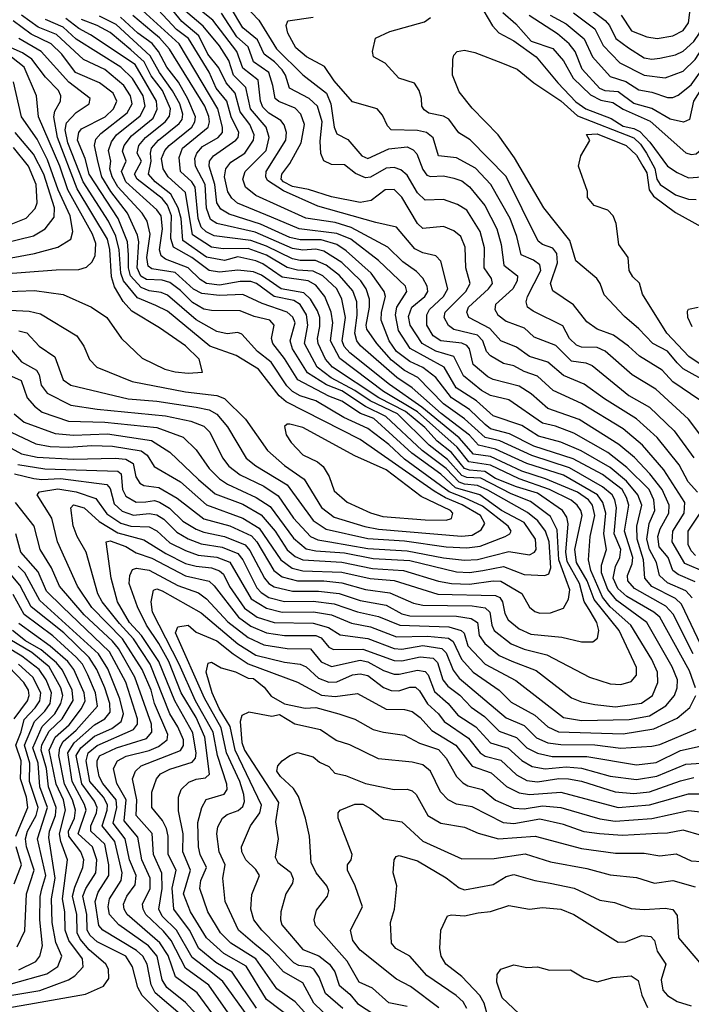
# Model space of a CAD drawing. Extents: x 1308313 to 1441400, y 959662 to 1036319.
# Tile 310 of 656: x 1360928 to 1363506, y 995691 to 999467. Entities that reach past the tile are written whole.
import ezdxf

# ---------------------------------------------------------------- set-up
doc = ezdxf.new("R2010")
doc.units = 0

msp = doc.modelspace()

# ---------------------------------------------------------------- linework, layer by layer
at = {"layer": '0CON10XD'}
for points in [[(1362964.5, 999484.5), (1363025, 999451.8), (1363094.3, 999394.3), (1363126.3, 999325), (1363195, 999249.3), (1363255, 999230.7), (1363305, 999198.2), (1363355, 999189.7), (1363415, 999168.5), (1363435, 999168.3), (1363455, 999178.1), (1363505, 999217.1), (1363585, 999328.7), (1363611.7, 999378.3), (1363617.8, 999445), (1363584.1, 999635.9)], [(1363053.4, 999493.4), (1363135, 999431.6), (1363168.1, 999368.1), (1363231.5, 999301.5), (1363325, 999254.8), (1363405, 999244.8), (1363475, 999269.6), (1363521.1, 999315), (1363579.2, 999405), (1363584.1, 999445), (1363547.9, 999645)], [(1361735, 999583.5), (1361845.6, 999465.6), (1361914.2, 999355), (1362015.1, 999255.1), (1362105.5, 999185), (1362123, 999145), (1362135.2, 999055), (1362145, 999028.8), (1362187.7, 999007.7), (1362241.1, 998945), (1362265, 998935.2), (1362345, 998971.4), (1362415, 998979.8), (1362438.3, 998968.3), (1362452.9, 998952.9), (1362475, 998893.1), (1362490.7, 998870.7), (1362505, 998865.9), (1362555, 998867.9), (1362595, 998859.2), (1362625, 998848.9), (1362655, 998826.2), (1362713.3, 998755), (1362760, 998665), (1362776.5, 998605), (1362786, 998526), (1362838.9, 998485), (1362837.2, 998465), (1362820.4, 998435), (1362754.7, 998375), (1362751.8, 998355), (1362763.5, 998335), (1362795, 998311.1), (1362865, 998285.6), (1362900.9, 998250.9), (1362985, 998219.1), (1363045, 998159.1), (1363100.8, 998150.8), (1363125, 998141), (1363266.3, 998026.3), (1363345, 997981.3), (1363440.4, 997890.4), (1363516.1, 997786.1)], [(1363620.4, 999585), (1363645.8, 999455), (1363649.3, 999395), (1363643.3, 999355), (1363624.2, 999315), (1363568.7, 999241.3), (1363514.5, 999155), (1363499.4, 999085), (1363475.3, 999074.7), (1363425, 999086), (1363355, 999126.7), (1363285, 999146.2), (1363225, 999190), (1363175, 999194), (1363155, 999203.5), (1363087.1, 999277.1), (1363060.3, 999345), (1363037.1, 999375), (1362992.4, 999412.4), (1362883.1, 999483.1)], [(1363095, 999524.6), (1363175, 999463.6), (1363191.4, 999445), (1363216, 999395), (1363265, 999359.4), (1363325, 999321.3), (1363355, 999316.2), (1363385, 999319.3), (1363445, 999332.2), (1363475, 999346.7), (1363515, 999384.1), (1363537.4, 999415), (1363543.5, 999455), (1363528.5, 999575)], [(1363554, 997045), (1363468.6, 997225), (1363445, 997246.7), (1363355, 997293.1), (1363327.7, 997325), (1363322.8, 997395), (1363298.4, 997475), (1363296.5, 997525), (1363315.4, 997604.6), (1363300.8, 997645), (1363257.5, 997697.5), (1363195, 997749.9), (1363083.2, 997813.2), (1363005, 997847.2), (1362919.8, 997869.8), (1362855, 997911.3), (1362745, 997948.4), (1362682, 998005), (1362603.5, 998055), (1362557.6, 998135), (1362426.3, 998206.3), (1362382.2, 998275), (1362371.2, 998335), (1362375.9, 998365), (1362414.4, 998425), (1362409, 998445), (1362305, 998543.3), (1362199.7, 998625), (1362145, 998647.6), (1362001.2, 998665), (1361895, 998709.3), (1361763.7, 998763.7), (1361742.2, 998782.2), (1361727.4, 998807.4), (1361713.7, 998865), (1361719.5, 998895), (1361739.1, 998920.9), (1361792.6, 998955), (1361825.5, 999004.5), (1361828.4, 999025), (1361811.7, 999065), (1361774.2, 999114.2), (1361754.9, 999184.9), (1361720.3, 999225), (1361692.9, 999282.9), (1361650.2, 999335), (1361615.9, 999405.9), (1361550.8, 999460.8), (1361475, 999553.5)], [(1363522.3, 996905), (1363499.5, 996969.5), (1363384.8, 997175), (1363361.5, 997195), (1363258.2, 997255), (1363223.3, 997285), (1363206.3, 997325), (1363215, 997370.3), (1363232.1, 997405), (1363234.9, 997435), (1363210.4, 997495), (1363218.8, 997595), (1363213, 997625), (1363201.7, 997645), (1363165, 997675.3), (1363038.9, 997748.9), (1362893.3, 997795), (1362771.6, 997851.6), (1362714.1, 997864.1), (1362636, 997936), (1362555, 997993.7), (1362456.6, 998095), (1362405, 998121.9), (1362355, 998161.6), (1362298.5, 998225), (1362260.3, 998280.3), (1362257.4, 998295), (1362270.8, 998365), (1362270.7, 998395), (1362257.5, 998435), (1362237.7, 998465), (1362165, 998535.7), (1362095, 998578.8), (1362065, 998587.3), (1362015, 998583.5), (1361975, 998589.2), (1361831.9, 998651.9), (1361685, 998685.4), (1361660.2, 998700.2), (1361644.9, 998744.9), (1361640.2, 998835), (1361603.3, 998905), (1361599.8, 998935), (1361607.7, 998955), (1361629.6, 998980.4), (1361689.8, 999015), (1361706, 999034), (1361706.8, 999055), (1361689.2, 999125), (1361540.5, 999375), (1361385, 999515.1)], [(1363512.8, 997035), (1363436.5, 997186.5), (1363407.8, 997217.8), (1363287.7, 997285), (1363262.3, 997315), (1363261.3, 997335), (1363279.4, 997380.6), (1363282, 997405), (1363249.2, 997505), (1363265.6, 997605), (1363257.4, 997635), (1363240.4, 997665), (1363165, 997723), (1363053.1, 997783.1), (1362901.3, 997831.3), (1362808.3, 997878.3), (1362735, 997898), (1362715.1, 997915.1), (1362655, 997972.6), (1362585, 998016.7), (1362525.4, 998095.4), (1362475, 998133.4), (1362425, 998156.1), (1362374.6, 998195), (1362346.8, 998235), (1362315.2, 998315), (1362316.7, 998345), (1362332.7, 998405), (1362326.9, 998425), (1362277.6, 998495), (1362180.8, 998580.8), (1362145.3, 998605), (1362085, 998622.9), (1362005, 998622.4), (1361965, 998631.8), (1361852.7, 998682.7), (1361731.7, 998721.7), (1361700.5, 998740.5), (1361684.9, 998765), (1361677.8, 998835), (1361656, 998905), (1361657.3, 998925), (1361672.5, 998945), (1361757.7, 999005), (1361766.2, 999015), (1361769.7, 999035), (1361740.2, 999095), (1361723.2, 999155), (1361682.3, 999205), (1361655, 999265.6), (1361576.2, 999395), (1361530.1, 999430.1), (1361443.4, 999523.4)], [(1363509.8, 997249.8), (1363485, 997276.2), (1363415, 997306.8), (1363383.6, 997335), (1363372, 997385), (1363345.1, 997435), (1363335.3, 997475), (1363344, 997535), (1363365.4, 997585), (1363362.6, 997625), (1363344, 997665), (1363259, 997749), (1363185, 997807.6), (1363055, 997881.8), (1362985, 997908.2), (1362935, 997919.5), (1362805, 998008.8), (1362735, 998026.1), (1362701.1, 998045), (1362631.2, 998101.2), (1362594.9, 998174.9), (1362525, 998195.5), (1362473.5, 998225), (1362426.3, 998295), (1362421, 998329), (1362433.2, 998365), (1362482.6, 998405), (1362495.2, 998425), (1362492.5, 998445), (1362475.4, 998475.4), (1362451.5, 998501.5), (1362398.2, 998538.2), (1362341.6, 998595), (1362200.2, 998670.2), (1362138.9, 998688.9), (1362025.9, 998705.9), (1361835, 998792.8), (1361794.7, 998825), (1361784.8, 998855), (1361793.1, 998885), (1361873.9, 998965), (1361885.8, 999015), (1361874.5, 999055), (1361814, 999125), (1361796.5, 999206.5), (1361748.5, 999255), (1361731, 999311), (1361695, 999367.1), (1361632.9, 999442.9), (1361565, 999499.4)], [(1363520.6, 997310.6), (1363455, 997339.4), (1363435, 997354.2), (1363416.6, 997405), (1363382.5, 997445), (1363377.2, 997485), (1363386.7, 997515), (1363419.6, 997575), (1363420.9, 997605), (1363393.8, 997665), (1363346.5, 997725), (1363287.7, 997787.7), (1363227.8, 997837.8), (1363075, 997933.3), (1362955, 997975.6), (1362891.6, 998031.6), (1362845, 998061.4), (1362745, 998086.7), (1362725, 998097.5), (1362669.2, 998145), (1362654.4, 998204.4), (1362645, 998217), (1362625, 998226.2), (1362545, 998234.9), (1362515, 998254), (1362491.1, 998295), (1362490.8, 998335), (1362501.7, 998355), (1362555.2, 998405), (1362571.2, 998435), (1362545, 998541.4), (1362525, 998561.5), (1362475, 998573.5), (1362445, 998588.4), (1362375, 998671.6), (1362295, 998689.8), (1362072.1, 998752.1), (1361940.3, 998810.3), (1361879.8, 998849.8), (1361872.4, 998865), (1361874.8, 998885), (1361950, 999005), (1361952.8, 999035), (1361943.9, 999063.9), (1361930.7, 999080.7), (1361885, 999108.6), (1361861.8, 999131.8), (1361852.4, 999155), (1361843, 999235), (1361785, 999281.9), (1361761.1, 999345), (1361669, 999465), (1361589.2, 999529.2)], [(1363529.2, 997655), (1363493.4, 997695), (1363459.7, 997759.7), (1363374.9, 997864.9), (1363295.8, 997935.8), (1363172.9, 998012.9), (1363095, 998069.8), (1363015, 998102), (1362955, 998153.5), (1362885, 998175.2), (1362835, 998210.8), (1362775.4, 998235), (1362733.1, 998283.1), (1362651.9, 998325), (1362644.3, 998345), (1362651, 998365), (1362728.1, 998435), (1362742.4, 998455), (1362738.8, 998475), (1362711, 998515), (1362711.8, 998591.8), (1362695.2, 998655), (1362645, 998736.2), (1362608.8, 998758.8), (1362555, 998778.1), (1362485, 998775.3), (1362455, 998802.7), (1362415, 998871.4), (1362391.2, 998891.2), (1362365, 998900.2), (1362335, 998898.3), (1362275, 998863), (1362255, 998860.7), (1362217, 998877), (1362175, 998910.4), (1362125, 998912.4), (1362095.3, 998925.3), (1362084.2, 998954.2), (1362081.3, 999001.3), (1362089.7, 999075), (1362071, 999135), (1362039.5, 999165), (1361964.4, 999204.4), (1361948.3, 999255), (1361935.5, 999275), (1361906, 999306), (1361866.2, 999335), (1361840.5, 999390.5), (1361785, 999436.3), (1361737.9, 999515)], [(1362709.9, 999499.9), (1362743.3, 999443.3), (1362767, 999417), (1362825, 999385.5), (1362910.7, 999325), (1362993.7, 999225), (1363062.7, 999152.7), (1363100.9, 999125), (1363198.3, 999088.3), (1363245, 999059.4), (1363285, 999050.4), (1363308, 999038), (1363347, 998997), (1363415, 998905.5), (1363451, 998881), (1363495, 998861.2), (1363547.5, 998865), (1363585, 998892.7), (1363602.8, 998925), (1363616.6, 999145), (1363707.5, 999332.5), (1363711.8, 999375), (1363700.5, 999505)], [(1362782.6, 999495), (1362831.8, 999451.8), (1362890.8, 999385), (1362975, 999357), (1363015, 999309.6), (1363052.6, 999242.6), (1363119.1, 999179.1), (1363159.1, 999159.1), (1363205, 999149.9), (1363244.6, 999124.6), (1363347.4, 999077.4), (1363485, 998955.9), (1363505, 998950), (1363525, 998953.1), (1363552.7, 998977.3), (1363562.4, 999025), (1363559.1, 999115), (1363564.4, 999145), (1363590.7, 999199.3), (1363664.4, 999314.4), (1363675.6, 999345), (1363679.4, 999385), (1363670.3, 999485)], [(1363236.3, 999485), (1363276.7, 999425), (1363335, 999401.5), (1363374.8, 999394.8), (1363435, 999405.2), (1363475, 999426.2), (1363495.5, 999455), (1363502.3, 999515)], [(1360885, 998104.4), (1360933.7, 998083.7), (1360957, 998017), (1360984.9, 997984.9), (1361015, 997962.2), (1361115, 997927.4), (1361255, 997923.3), (1361455, 997902.6), (1361556.1, 997866.1), (1361605, 997817.2), (1361655, 997745.7), (1361695.7, 997705.7), (1361725.9, 997685.9), (1361836.2, 997635), (1361889.6, 997599.6), (1361979.1, 997479.1), (1362027.6, 997437.6), (1362065, 997429.5), (1362175, 997421.9), (1362285, 997400), (1362425, 997392.7), (1362605, 997348.8), (1362655, 997346.7), (1362706.2, 997355), (1362785, 997370), (1362865, 997339.5), (1362944.3, 997335.7), (1362958.6, 997341.4), (1362966.9, 997365), (1362960, 997465), (1362945.9, 997505), (1362917.5, 997545), (1362877.1, 997577.1), (1362725, 997662.6), (1362685, 997680.2), (1362635, 997685.3), (1362615, 997693.4), (1362565, 997745.5), (1362472.9, 997815), (1362334, 997945), (1362255, 997983.3), (1362165, 998043.5), (1362106.4, 998066.4), (1362032.3, 998112.3), (1361974.9, 998204.9), (1361966.6, 998235), (1361985.1, 998305), (1361976.5, 998326.5), (1361955, 998344.8), (1361859, 998379), (1361785, 998413.6), (1361695, 998409.4), (1361627.3, 998417.3), (1361595, 998433), (1361525, 998497.9), (1361435, 998512), (1361421.9, 998521.9), (1361416.7, 998555), (1361429.5, 998645), (1361417.7, 998695), (1361398.2, 998725), (1361305, 998826.3), (1361283, 998865), (1361274.7, 998895), (1361278.1, 998925), (1361269.4, 998965), (1361280.7, 998999.3), (1361300.3, 999025), (1361391.2, 999098.8), (1361409.9, 999135), (1361401.8, 999175), (1361361.4, 999241.4), (1361316.7, 999285), (1361145, 999392.2), (1361095, 999438.7), (1361027.8, 999467.8)], [(1360925, 998273.7), (1360955.8, 998265.8), (1361003.1, 998215), (1361063.7, 998173.7), (1361095, 998086.4), (1361125, 998064.8), (1361345, 998013.2), (1361455, 998004.6), (1361605, 997981.1), (1361655, 997970.2), (1361685, 997954.8), (1361725.6, 997905.6), (1361797.9, 997785), (1361835, 997756), (1361955, 997682.5), (1362055, 997545.9), (1362105, 997513.2), (1362265, 997476.9), (1362405, 997468), (1362565, 997445.5), (1362645, 997441.4), (1362695, 997447.4), (1362791.2, 997485), (1362809.6, 997495), (1362814.6, 997505), (1362803.2, 997525), (1362705, 997601.6), (1362635, 997633.7), (1362576.8, 997656.8), (1362405, 997782.1), (1362345, 997837.4), (1362265, 997899), (1362171.8, 997941.8), (1362065, 998005.5), (1362005, 998024.4), (1361975, 998041.3), (1361953.3, 998063.3), (1361893.8, 998153.8), (1361841.5, 998195), (1361781, 998261), (1361765, 998267.5), (1361725, 998262.6), (1361685, 998270.6), (1361605, 998316.6), (1361495, 998410.9), (1361471.2, 998421.2), (1361425, 998426.9), (1361395, 998440.6), (1361353.4, 998485), (1361345.9, 998515), (1361346.3, 998565), (1361341.7, 998615), (1361306, 998705), (1361195, 998874.4), (1361179.3, 998935), (1361150.7, 999005), (1361154.8, 999035), (1361165, 999048.7), (1361256, 999094), (1361288.4, 999125), (1361300.5, 999155), (1361287.2, 999185), (1361235, 999224.6), (1361142.4, 999265), (1361090.3, 999335), (1361049.4, 999375), (1360971.9, 999411.9), (1360902.7, 999462.7)], [(1362287, 997937), (1362236.9, 997956.9), (1362165, 998004.3), (1362115, 998022.8), (1361995.6, 998085.6), (1361945, 998167.2), (1361899.2, 998225), (1361894.8, 998245), (1361905.2, 998295), (1361888.9, 998315), (1361828.2, 998328.2), (1361775, 998350.8), (1361665, 998351.3), (1361635, 998357), (1361592.1, 998382.1), (1361545, 998429.1), (1361505, 998459.3), (1361475, 998467.9), (1361415, 998470.9), (1361393.4, 998483.4), (1361378.5, 998515), (1361385.5, 998615), (1361380.4, 998640.4), (1361342.4, 998725), (1361277.7, 998807.7), (1361243.2, 998865), (1361229, 998919), (1361215.7, 998985), (1361220.9, 999009.1), (1361239.5, 999030.5), (1361340.5, 999109.5), (1361360.3, 999145), (1361353.2, 999175), (1361328, 999215), (1361255, 999275.8), (1361172.5, 999315), (1361069.9, 999409.9), (1360998.8, 999438.8), (1360934.8, 999484.8)], [(1360982.8, 997707.2), (1361013.1, 997703.1), (1361085, 997707.6), (1361263.2, 997685), (1361275, 997668.5), (1361290.6, 997610.6), (1361321.7, 997581.7), (1361365, 997566.5), (1361425, 997573), (1361455, 997567.6), (1361481.4, 997551.4), (1361531.2, 997501.2), (1361575, 997475.9), (1361625, 997457.3), (1361705, 997444), (1361765, 997419.3), (1361784.4, 997395), (1361838.1, 997288.1), (1361855, 997269.7), (1361885, 997251.3), (1361945, 997236), (1362055, 997236.9), (1362135, 997227), (1362225, 997195.4), (1362305, 997178.6), (1362387.8, 997145), (1362575, 997138.4), (1362622.5, 997125), (1362633.7, 997113.7), (1362648.4, 997065), (1362715, 996995.5), (1362833, 996933), (1363015, 996790.9), (1363085, 996779.7), (1363267.5, 996782.5), (1363345, 996796.6), (1363408.3, 996835), (1363441.2, 996875), (1363452.1, 996905), (1363452.8, 996935), (1363433, 996985), (1363335.2, 997155), (1363219.6, 997239.6), (1363185, 997281.2), (1363160.8, 997345), (1363161.2, 997375), (1363181, 997435), (1363169.7, 997495), (1363177.6, 997575), (1363166.2, 997615), (1363146.1, 997645), (1363015, 997720.8), (1362875, 997765.3), (1362755, 997820.3), (1362689.5, 997835), (1362655, 997873.3), (1362546.4, 997956.4), (1362435, 998055.4), (1362375.8, 998095), (1362235.8, 998215.8), (1362222.6, 998235), (1362215.1, 998265), (1362223.6, 998333.6), (1362221.8, 998385), (1362206.6, 998426.6), (1362156.2, 998486.2), (1362105, 998525.1), (1362063, 998543), (1362005, 998543.7), (1361975, 998550.3), (1361875, 998598.8), (1361815, 998620.4), (1361675, 998637.9), (1361643.7, 998653.7), (1361625, 998671.5), (1361613.3, 998705), (1361601.8, 998825), (1361589.3, 998845), (1361545.9, 998885), (1361540.9, 998939.1), (1361552.7, 998975), (1361651.2, 999055), (1361657.2, 999075), (1361654.5, 999095.5), (1361638.6, 999135), (1361503.6, 999353.6), (1361465, 999398.2), (1361435, 999421.6), (1361363, 999483)], [(1363039.2, 997280.8), (1362997.3, 997395), (1362991, 997511), (1362965, 997561.4), (1362888.9, 997618.9), (1362815, 997648.3), (1362698.2, 997708.2), (1362645, 997711.6), (1362625, 997719.2), (1362570.3, 997780.3), (1362499.5, 997835), (1362378.2, 997955), (1362273.2, 998005), (1362215, 998044.6), (1362123.4, 998093.4), (1362069.5, 998135), (1362021.2, 998225), (1362034.4, 998295), (1362028.9, 998335), (1362004.2, 998375), (1361980.1, 998389.9), (1361905, 998405.9), (1361837.5, 998455), (1361815, 998462.6), (1361775, 998462.6), (1361695, 998448.7), (1361645, 998455.8), (1361620.8, 998470.8), (1361575, 998515.7), (1361488.4, 998548.4), (1361471, 998561), (1361464.4, 998585), (1361476.6, 998665), (1361471, 998715), (1361455, 998737.6), (1361336.2, 998845), (1361319, 998885), (1361337.3, 998925), (1361323.4, 998963.4), (1361329.3, 998985), (1361357.9, 999022.1), (1361440.4, 999089.6), (1361456.4, 999123.6), (1361452.9, 999155), (1361371.1, 999295), (1361200.6, 999409.4), (1361155, 999433.1), (1361105, 999472.1)], [(1362080.5, 998290.5), (1362080.4, 998325), (1362070.9, 998350.9), (1362045, 998395.2), (1362019, 998419), (1361931.7, 998435), (1361856.7, 998486.7), (1361825, 998500.6), (1361765, 998507.1), (1361695, 998498.2), (1361655, 998505.6), (1361589, 998555), (1361518.4, 998595), (1361508.1, 998628.1), (1361511.2, 998715), (1361495.7, 998755.7), (1361475, 998781.1), (1361379.7, 998855), (1361368.9, 998875), (1361395.6, 998925), (1361379.4, 998955), (1361385.7, 998985), (1361410.9, 999015), (1361486.9, 999075), (1361502.9, 999097.1), (1361506.5, 999125), (1361475.9, 999195), (1361432.4, 999252.4), (1361406, 999305.9), (1361355, 999352.2), (1361275, 999418.6), (1361225, 999445.5), (1361165, 999467.4)], [(1362651.7, 997771.7), (1362607.5, 997827.5), (1362455, 997962.5), (1362325, 998041.4), (1362157.5, 998167.5), (1362121.2, 998235), (1362130.4, 998305), (1362123.6, 998345), (1362099.7, 998405), (1362065, 998448.7), (1362035, 998465.1), (1361935, 998480), (1361861.3, 998531.3), (1361835, 998542.3), (1361765, 998557.1), (1361713.8, 998543.8), (1361645, 998556.6), (1361555, 998620.6), (1361548.1, 998705), (1361536.1, 998746.1), (1361508.4, 998798.4), (1361447.8, 998845), (1361423, 998875), (1361433.2, 998925), (1361429.8, 998955), (1361434.3, 998975), (1361461.4, 999005), (1361540.7, 999069.3), (1361551.5, 999085), (1361554.7, 999105), (1361542.5, 999145), (1361515.2, 999194.8), (1361464.5, 999265), (1361429, 999329), (1361298.3, 999448.3), (1361235, 999480.6)], [(1361412, 997618), (1361445, 997623.1), (1361465, 997616.7), (1361503.3, 997593.3), (1361555, 997544.2), (1361605, 997513.5), (1361635, 997501.3), (1361714.6, 997484.6), (1361793, 997453), (1361811.6, 997431.6), (1361867.6, 997325), (1361884.6, 997304.6), (1361905, 997292.1), (1361975.5, 997275.5), (1362075.3, 997275.3), (1362155, 997266), (1362235, 997239.2), (1362335, 997221.2), (1362395, 997188.6), (1362425, 997180.9), (1362605, 997180), (1362661, 997171), (1362685.3, 997155.3), (1362691.5, 997105), (1362713.3, 997075), (1362768.6, 997028.6), (1362816.5, 997006.5), (1362910.7, 996970.7), (1363046.3, 996866.3), (1363085, 996850.2), (1363135, 996840), (1363215, 996831.4), (1363315, 996845.5), (1363357, 996875), (1363377.9, 996925), (1363376.6, 996965), (1363355, 997013.6), (1363274.2, 997145), (1363195, 997214.6), (1363165, 997252.9), (1363119.9, 997355), (1363111.6, 997395), (1363118.2, 997485), (1363135.3, 997565), (1363127.1, 997605), (1363111, 997625), (1363068.8, 997655), (1362946.6, 997706.6), (1362855.7, 997735.7), (1362735, 997792.1), (1362670.2, 997800.2), (1362615, 997863.9), (1362471.3, 997981.3), (1362348.1, 998068.1), (1362195, 998189), (1362173.6, 998213.6), (1362165.8, 998235), (1362178.2, 998325), (1362164.9, 998395), (1362144.8, 998435), (1362092.3, 998485), (1362055, 998502.2), (1361995, 998506), (1361955, 998516.2), (1361875, 998563.7), (1361805, 998589.3), (1361708.8, 998588.8), (1361665, 998594.7), (1361592, 998642), (1361564.4, 998804.4), (1361497.8, 998865), (1361478.7, 998895), (1361473.1, 998935), (1361484.9, 998965), (1361501.6, 998985), (1361588.4, 999055), (1361600.4, 999075), (1361602.9, 999095), (1361574, 999164), (1361537.2, 999227.2), (1361493.6, 999285), (1361461.5, 999345), (1361436.1, 999376.1), (1361382.2, 999415), (1361315, 999477.5)], [(1363558.6, 997348.6), (1363481.4, 997381.4), (1363432.8, 997465), (1363434.9, 997505), (1363478.3, 997575), (1363481, 997615), (1363400.7, 997740.7), (1363319, 997835), (1363245, 997898.4), (1363085, 997994.5), (1362975.4, 998045.4), (1362915, 998100.2), (1362865, 998117.8), (1362825, 998139.8), (1362785, 998149.1), (1362735, 998178.1), (1362719.6, 998195), (1362705.3, 998235.3), (1362685, 998256.6), (1362595, 998279), (1362574.4, 998294.4), (1362557.7, 998325), (1362561.2, 998345), (1362640.4, 998425), (1362656.6, 998455), (1362640.7, 998515), (1362637.7, 998595), (1362621.6, 998635), (1362595, 998657.6), (1362555, 998673.7), (1362475, 998666.3), (1362455, 998685.9), (1362395, 998785.9), (1362365, 998815.7), (1362330.6, 998815), (1362276.9, 998773.1), (1362235, 998766.2), (1362125, 998787.3), (1362036.3, 998816.3), (1361975, 998827.1), (1361940.4, 998845), (1361932.1, 998855), (1361933.9, 998875), (1361965.2, 998915), (1362008.1, 998995), (1362021, 999065), (1362007.7, 999105), (1361985, 999127.7), (1361923, 999153), (1361908.4, 999165), (1361899.5, 999215), (1361884.5, 999265), (1361825.8, 999305.8), (1361805, 999362.7), (1361761.9, 999401.9), (1361702.4, 999492.4)], [(1362899.6, 998545), (1362852.7, 998565), (1362836.6, 998635), (1362810.7, 998705), (1362736.9, 998835), (1362677.1, 998897.1), (1362605, 998937), (1362535, 998944.7), (1362515, 999014.5), (1362489.1, 999035), (1362455, 999041.9), (1362354.3, 999045), (1362340.4, 999060.4), (1362321.3, 999101.3), (1362300, 999125), (1362205, 999152.5), (1362135, 999233.2), (1362097.6, 999287.6), (1362028.8, 999325), (1361988.7, 999358.7), (1361957.4, 999415), (1361950.9, 999445), (1361957.5, 999462.5), (1362055, 999477.3)], [(1363538.4, 998008.4), (1363435, 998078.1), (1363393.5, 998123.5), (1363307.1, 998177.1), (1363264.7, 998215), (1363207.8, 998257.8), (1363145, 998280.6), (1363105, 998308), (1363053.4, 998373.4), (1362975, 998427.3), (1362965.6, 998455), (1362992.4, 998535), (1362990.3, 998570.3), (1362975, 998590.4), (1362934.5, 998605), (1362918.2, 998618.2), (1362795.7, 998865.7), (1362656.6, 999006.6), (1362613.3, 999033.3), (1362575, 999085.9), (1362555, 999096.6), (1362499.1, 999109.1), (1362480.9, 999120.9), (1362472, 999135), (1362470.6, 999165), (1362461.1, 999195), (1362443.9, 999223.9), (1362382.8, 999242.8), (1362330.4, 999300.4), (1362285.6, 999325), (1362282.3, 999345), (1362293.4, 999396.6), (1362348.3, 999421.7), (1362481.6, 999458.4), (1362505, 999476.2)], [(1360746.9, 998483.1), (1361067.7, 998507.7), (1361155, 998508.7), (1361185, 998518.2), (1361205, 998537.5), (1361218.1, 998561.9), (1361221.1, 998608.9), (1361208.3, 998645), (1361112.5, 998815), (1361082.6, 998905), (1360999.8, 999095), (1360992.4, 999175), (1360945.4, 999285), (1360805, 999394.7)], [(1360815, 998357), (1360965, 998349.4), (1361008.7, 998338.7), (1361147.5, 998255), (1361174.6, 998215), (1361196.7, 998163.3), (1361224.8, 998134.8), (1361360, 998080), (1361565, 998040.3), (1361685, 998025.8), (1361714.3, 998014.3), (1361795.4, 997935.4), (1361879.4, 997815), (1361945, 997757.2), (1362019.5, 997705), (1362086.8, 997596.8), (1362135, 997559), (1362253.1, 997523.1), (1362305, 997513.6), (1362623.9, 997486.1), (1362665, 997490), (1362699.3, 997510.7), (1362713, 997535), (1362696.3, 997565), (1362626.5, 997606.5), (1362562.9, 997632.9), (1362518.9, 997658.9), (1362235, 997857.3), (1361951.6, 998001.6), (1361923.8, 998025), (1361845, 998126.7), (1361758.7, 998178.7), (1361657.4, 998215), (1361495, 998348.8), (1361451.1, 998371.1), (1361380.6, 998400.6), (1361327.2, 998465), (1361315.8, 998495), (1361310.3, 998585), (1361296.6, 998636.6), (1361269.2, 998695), (1361172.1, 998845), (1361112.7, 998995), (1361102.7, 999045), (1361108.1, 999071.9), (1361145, 999110.9), (1361195.5, 999145), (1361198.8, 999165), (1361117.2, 999227.2), (1361011.2, 999345), (1360924.8, 999395)], [(1360855, 998423.2), (1360985, 998428.7), (1361095, 998413.2), (1361204.3, 998364.3), (1361262.2, 998325), (1361318.5, 998245), (1361398.5, 998168.5), (1361485, 998127.2), (1361525, 998116.3), (1361575, 998111.3), (1361630, 998115), (1361617.1, 998165), (1361565, 998215.7), (1361465, 998285.8), (1361359.1, 998349.1), (1361325, 998386), (1361292.7, 998442.7), (1361280.3, 998480.3), (1361274.2, 998585.8), (1361265.5, 998625), (1361148.6, 998818.6), (1361073.6, 999015), (1361059.3, 999095), (1361063.6, 999116.4), (1361085.2, 999155), (1361086.1, 999175), (1361077, 999195), (1361027, 999247), (1360975.4, 999315.4), (1360939.6, 999339.6), (1360883.9, 999365)], [(1363569, 998075), (1363475, 998128), (1363451.4, 998151.4), (1363415, 998195.2), (1363357.9, 998225), (1363305, 998281.2), (1363249, 998329), (1363171.3, 998411.3), (1363156.7, 998455), (1363143.9, 998473.9), (1363062.4, 998542.4), (1363040.2, 998620.2), (1362940.3, 998745), (1362827.9, 998937.9), (1362765.2, 999025.2), (1362665, 999127.5), (1362615, 999190), (1362589.5, 999255), (1362590.5, 999315), (1362595, 999331.2), (1362607.5, 999345), (1362635, 999350.4), (1362675, 999341.3), (1362781, 999301), (1362838, 999278), (1362900.9, 999225), (1363005, 999156), (1363068.8, 999098.8), (1363285, 999013.7), (1363310.3, 998990.3), (1363333.5, 998955), (1363366.2, 998896.2), (1363373.8, 998855), (1363386.8, 998835), (1363445, 998795.1), (1363495, 998779), (1363525, 998777.1)], [(1360805, 998537.4), (1360985, 998570.6), (1361075.2, 998594.8), (1361124.8, 998625.2), (1361132.6, 998655), (1361121.5, 998715), (1361075.6, 998815), (1361035, 998929.5), (1360995, 999008.7), (1360935.8, 999095), (1360905, 999228.6)], [(1360745, 998581), (1360981.5, 998638.5), (1361025.9, 998665), (1361060.4, 998709.6), (1361061.4, 998745), (1361020.4, 998875), (1360981.1, 998951.1), (1360911, 999035)], [(1363698, 998038), (1363495.9, 998175), (1363411.7, 998265), (1363319.2, 998415), (1363306.6, 998456.6), (1363281.2, 998481.2), (1363267.6, 998505), (1363263.8, 998555), (1363227.7, 998605), (1363217.5, 998685), (1363206.2, 998715), (1363185, 998736.2), (1363132.5, 998755), (1363107.5, 998785), (1363107.9, 998807.9), (1363072.9, 998905), (1363082.5, 998945), (1363116.4, 999003.6), (1363103.3, 999026.7), (1363145, 999029), (1363255.8, 998985), (1363295, 998947.4), (1363319.6, 998905), (1363335, 998879.2), (1363344.2, 998814.2), (1363360.5, 998790.5), (1363445, 998727.3), (1363545, 998672.5)], [(1360895, 998683.3), (1360953.6, 998706.4), (1360987.2, 998742.8), (1360995.6, 998765), (1360991, 998835), (1360961.7, 998905), (1360905, 998976.6)], [(1363593.3, 997805), (1363495, 997935.3), (1363369.9, 998049.9), (1363279.3, 998105), (1363175, 998195.7), (1363145, 998210), (1363085, 998211.4), (1363065, 998219), (1363038, 998245), (1363013, 998293), (1362898.6, 998348.6), (1362877.3, 998365), (1362872, 998385), (1362876.8, 998405), (1362927.8, 998505), (1362925, 998526.9), (1362899.6, 998545)], [(1363508.7, 998288.7), (1363492.9, 998325), (1363490.8, 998349.2), (1363495, 998356.7), (1363532.5, 998365)], [(1360894.9, 997884.9), (1360989.8, 997839.8), (1361045, 997829.8), (1361115, 997827.1), (1361205, 997833.7), (1361285, 997831.7), (1361393.9, 997813.9), (1361417.3, 997797.3), (1361443.8, 997753.8), (1361545, 997694.4), (1361645, 997606.8), (1361785, 997555.7), (1361847.5, 997517.5), (1361930.3, 997395), (1361973.7, 997363.7), (1362015, 997353.3), (1362165, 997348.3), (1362273.5, 997323.5), (1362365, 997315.8), (1362533.3, 997263.3), (1362755, 997259.1), (1362770.4, 997250.4), (1362781.2, 997235), (1362790.1, 997189.9), (1362802.5, 997165), (1362845, 997131), (1362889.8, 997109.8), (1363009.2, 997099.2), (1363085, 997080.4), (1363128.5, 997081.5), (1363145.4, 997094.6), (1363150.9, 997125), (1363142.7, 997155), (1363118.1, 997198.1), (1363095.2, 997235.2), (1363076.2, 997305), (1363028.9, 997388.9), (1363024.6, 997425), (1363033.7, 997533.7), (1363028.8, 997558.8), (1363012.1, 997585), (1362915, 997651.3), (1362835.2, 997675), (1362755, 997707.6), (1362714, 997734), (1362655, 997739), (1362635, 997746.3), (1362585, 997807.5), (1362530.5, 997850.5), (1362483.3, 997903.3), (1362409.5, 997965), (1362307.1, 998017.1), (1362128.3, 998135), (1362102.3, 998165), (1362074.1, 998225), (1362071.6, 998245), (1362080.5, 998290.5)], [(1360895, 998200.5), (1360934.7, 998155), (1360992.5, 998122.5), (1361002.6, 998105), (1361010.6, 998065), (1361034.2, 998034.2), (1361125, 997989.3), (1361225, 997973), (1361488.3, 997948.3), (1361585, 997927), (1361635, 997908), (1361657.5, 997885), (1361706.2, 997786.2), (1361730.5, 997755), (1361775, 997721.1), (1361865, 997677.6), (1361920.3, 997640.3), (1361979.7, 997555), (1362045, 997485.5), (1362072, 997472), (1362119.2, 997465), (1362265, 997439.1), (1362415, 997430.3), (1362555, 997402.8), (1362635, 997393.7), (1362685, 997396.1), (1362805, 997426.9), (1362885, 997415.2), (1362904.6, 997425), (1362910.5, 997435), (1362908, 997475), (1362865, 997539), (1362776.8, 997585), (1362694.6, 997644.6), (1362601.3, 997671.3), (1362545, 997723.5), (1362433.3, 997805), (1362287, 997937)], [(1360906.5, 997955), (1360945, 997923.8), (1361065, 997879.7), (1361135, 997874.1), (1361265, 997878.4), (1361433.8, 997853.8), (1361505, 997808.6), (1361614, 997704), (1361679.1, 997649.1), (1361785, 997609.2), (1361855, 997568.6), (1361908.2, 997505), (1361955, 997433.8), (1361985, 997408.8), (1362015, 997396), (1362165, 997386.8), (1362282, 997362), (1362401.4, 997355), (1362535, 997313.9), (1362585, 997305.3), (1362655, 997301.8), (1362745, 997314.4), (1362775, 997313), (1362855.8, 997265.8), (1362885, 997213.8), (1362905, 997197.5), (1362925, 997191.4), (1362965, 997192.6), (1363015, 997209.6), (1363035, 997244.3), (1363039.2, 997280.8)], [(1362565, 997547.9), (1362585, 997553.9), (1362590.6, 997575), (1362581.8, 997585), (1362469, 997639), (1362335, 997740.5), (1362214.1, 997794.1), (1362015, 997903.3), (1361964.5, 997915.5), (1361954.5, 997915.5), (1361945, 997906.7), (1361950.8, 997875), (1361969.6, 997845), (1362015, 997798.8), (1362070.9, 997770.9), (1362093.1, 997753.1), (1362115.7, 997715.7), (1362135, 997659.6), (1362185, 997617.1), (1362275.1, 997575.1), (1362321.5, 997561.5), (1362485, 997548.3), (1362565, 997547.9)], [(1360815, 997867), (1360935, 997802.6), (1360995, 997789.7), (1361135, 997781.2), (1361295, 997785.8), (1361335, 997781.9), (1361363.3, 997765), (1361374.2, 997714.2), (1361388.9, 997688.9), (1361405, 997680.6), (1361462.4, 997672.4), (1361532.2, 997632.2), (1361635, 997553.1), (1361735, 997525.9), (1361818.1, 997488.1), (1361838.5, 997465), (1361903.4, 997355), (1361935, 997330.3), (1361994.7, 997314.7), (1362095, 997315.1), (1362165, 997306.8), (1362255, 997282.3), (1362348.8, 997268.8), (1362439.7, 997229.7), (1362475, 997221), (1362665, 997218.9), (1362715, 997211.7), (1362732.9, 997195), (1362740, 997145), (1362749.3, 997125), (1362815, 997073), (1362865, 997052.3), (1362951.3, 997031.3), (1363115, 996945.3), (1363195, 996919.7), (1363235, 996917.5), (1363275, 996928.2), (1363295, 996952.5), (1363295, 996982.5), (1363228.9, 997125), (1363133.6, 997243.6), (1363106.2, 997315), (1363064.9, 997385), (1363059.1, 997435), (1363087.1, 997565), (1363081.9, 997585), (1363067.7, 997605), (1363044.6, 997624.6), (1362961.6, 997665), (1362845, 997706.1), (1362735, 997758.8), (1362651.7, 997771.7)], [(1360920.7, 997760.7), (1361025, 997744.3), (1361305, 997736), (1361317.3, 997725), (1361322.8, 997665), (1361335, 997639.8), (1361375, 997616.4), (1361412, 997618)], [(1360908.6, 997725), (1360982.8, 997707.2)], [(1361737.6, 995645), (1361654.7, 995764.7), (1361565, 995828.9), (1361509.3, 995935), (1361480.6, 995970.6), (1361411.8, 996035), (1361401.7, 996055), (1361400, 996075), (1361428.8, 996135), (1361429, 996175), (1361396.7, 996245), (1361382.3, 996332.3), (1361328.6, 996395), (1361336.9, 996475), (1361301.7, 996538.2), (1361288, 996595), (1361303.8, 996625), (1361337, 996643), (1361425, 996664), (1361460.9, 996679.1), (1361494.8, 996705), (1361497.2, 996725), (1361445.1, 996845), (1361432.5, 996895), (1361398.7, 996975), (1361322.6, 997092.6), (1361205, 997212.8), (1361150.2, 997295), (1361073.1, 997465), (1361051.1, 997555), (1360995.8, 997645), (1361004.1, 997655.9), (1361075, 997668.4), (1361145, 997656.6), (1361220.1, 997630.1), (1361262.3, 997572.3), (1361316.5, 997536.5), (1361354.9, 997524.9), (1361425, 997522), (1361455, 997506.2), (1361505, 997461.1), (1361565, 997431), (1361613.6, 997413.6), (1361685, 997405.8), (1361735, 997386.2), (1361816.3, 997246.3), (1361875, 997209.5), (1361935, 997194.5), (1362055.9, 997195.9), (1362125, 997183.9), (1362202.1, 997152.1), (1362275, 997138.3), (1362375, 997099.9), (1362493, 997103), (1362573.6, 997095), (1362591.8, 997081.8), (1362623.8, 997015)], [(1361698.1, 995615), (1361609.4, 995735), (1361526.2, 995796.2), (1361498.1, 995878.1), (1361466.4, 995926.4), (1361340.3, 996035), (1361329.1, 996055), (1361326.6, 996075), (1361339.8, 996105), (1361371.6, 996148.4), (1361374.9, 996185), (1361349.8, 996245), (1361333, 996325), (1361287, 996385), (1361301.5, 996445), (1361298.2, 996475), (1361247.6, 996537.6), (1361233.8, 996565), (1361225.3, 996605), (1361225.4, 996625), (1361235, 996643.2), (1361299.7, 996675), (1361415, 996710.5), (1361434.8, 996735), (1361433.9, 996765), (1361370.2, 996945), (1361307.2, 997055), (1361284, 997084), (1361175.9, 997185), (1361080.5, 997295), (1361050.5, 997365), (1361007.4, 997435), (1360983.9, 997525), (1360912.3, 997615)], [(1361803.3, 995645), (1361708.3, 995778.3), (1361655, 995820.8), (1361589.7, 995869.7), (1361530.1, 995975), (1361475, 996028.8), (1361461.8, 996055), (1361475.3, 996135), (1361473.3, 996193.3), (1361441.8, 996265), (1361436.2, 996346.2), (1361374.9, 996415), (1361377.8, 996475), (1361361.6, 996555), (1361372.4, 996585), (1361394.1, 996605), (1361545.5, 996664.5), (1361556.8, 996683.2), (1361556.8, 996705), (1361535.6, 996755), (1361504.7, 996805), (1361429.1, 996995), (1361365, 997092.4), (1361311.8, 997151.8), (1361245.1, 997235), (1361228.3, 997265), (1361183.9, 997425), (1361149.1, 997485), (1361133.6, 997526.4), (1361124.7, 997595.3), (1361135, 997606.8), (1361175.2, 997595), (1361232.8, 997542.8), (1361305, 997498.9), (1361405, 997471.8), (1361489.4, 997419.4), (1361565, 997382), (1361605, 997370.8), (1361665, 997364.4), (1361695, 997353.6), (1361710, 997340), (1361733.8, 997293.8), (1361790.7, 997210.7), (1361839.5, 997175), (1361905, 997154.7), (1362055, 997152.4), (1362113.8, 997136.2), (1362158.1, 997108.1), (1362265, 997093.5), (1362365, 997054.9), (1362395, 997053.3), (1362475, 997066.8), (1362548.8, 997055), (1362565, 997038.7), (1362592, 996972), (1362615, 996942.1), (1362795, 996789.8), (1362865, 996759.8), (1362912.1, 996712.1), (1362955, 996693.8), (1363005, 996686.9), (1363135, 996686.3), (1363235, 996672.5), (1363355, 996680.6), (1363385, 996687.2), (1363524.3, 996745.7)], [(1363521.9, 997411.9), (1363505, 997429.8), (1363494.2, 997454.2), (1363493.7, 997505), (1363539.9, 997575)], [(1361675, 995577.8), (1361565, 995697.4), (1361493.2, 995755), (1361474.9, 995785), (1361455.3, 995875), (1361422.8, 995915), (1361309.2, 995995), (1361272.6, 996035), (1361268.1, 996065), (1361272.7, 996095), (1361317.4, 996165), (1361321.2, 996195), (1361293, 996315), (1361244.4, 996375), (1361264.5, 996435), (1361265.5, 996455.5), (1361249.6, 996485), (1361196.9, 996545), (1361183.9, 996625), (1361191, 996655), (1361225, 996683.9), (1361364.9, 996745.1), (1361379.8, 996765), (1361380.1, 996785), (1361335.8, 996925.8), (1361272.3, 997042.3), (1361092, 997215), (1361031.3, 997275), (1360999.5, 997349.5), (1360933, 997425), (1360913.9, 997495)], [(1361836.5, 995676.5), (1361743.8, 995813.8), (1361681.5, 995851.5), (1361615.2, 995905), (1361580.1, 995975), (1361520, 996055), (1361513.9, 996136.1), (1361529.2, 996205), (1361497.8, 996265), (1361498.7, 996335), (1361491.9, 996365), (1361476, 996396), (1361435.7, 996445), (1361435.9, 996504.1), (1361453.3, 996555), (1361469.3, 996575), (1361505, 996592.7), (1361590.1, 996619.9), (1361602.5, 996635), (1361606, 996654), (1361592.2, 996732.2), (1361523.5, 996855), (1361462.5, 997005), (1361395.3, 997105.3), (1361349.3, 997155), (1361303, 997235), (1361278.8, 997325), (1361260.7, 997465), (1361275, 997468.4), (1361336, 997446), (1361375, 997422.7), (1361435, 997402), (1361564.2, 997334.2), (1361655, 997313.9), (1361675, 997296.1), (1361768.5, 997175), (1361815, 997140.9), (1361875, 997114.9), (1361945, 997105.8), (1362065, 997105.1), (1362085.8, 997095.8), (1362115, 997061), (1362132.1, 997052.1), (1362245, 997052.2), (1362365, 997008.8), (1362395, 997008.6), (1362465, 997023.2), (1362515, 997017.8), (1362532.3, 997002.3), (1362552, 996935), (1362571, 996911), (1362616.9, 996876.9), (1362660.9, 996830.9), (1362711.7, 996795), (1362768.8, 996738.8), (1362835, 996714.5), (1362875, 996674.8), (1362915, 996653.5), (1362971.7, 996641.7), (1363105, 996641.1), (1363295, 996609.4), (1363371.5, 996618.5), (1363465, 996663.9), (1363575, 996688.4)], [(1361552.5, 995645), (1361448.1, 995735), (1361432.6, 995765), (1361417.6, 995845), (1361401, 995875), (1361377, 995897), (1361247.1, 995975), (1361232.4, 995992.4), (1361218.4, 996085), (1361228.8, 996121.2), (1361270.3, 996185), (1361270.7, 996225), (1361254.6, 996305), (1361201.5, 996355), (1361201.1, 996375), (1361222.9, 996425), (1361225.3, 996445), (1361215, 996470.4), (1361166.2, 996536.2), (1361144.8, 996645), (1361162.9, 996675), (1361215, 996719), (1361282, 996748), (1361317.2, 996775), (1361326.8, 996805), (1361312.4, 996862.4), (1361267, 996977), (1361231, 997035), (1361005, 997239.7), (1360947.6, 997345), (1360921.8, 997371.8)], [(1361985.6, 995625.6), (1361875, 995709), (1361796.9, 995836.9), (1361712.3, 995885), (1361644.9, 995945), (1361584.3, 996045), (1361557.4, 996115), (1361584.3, 996205), (1361554.2, 996275), (1361556, 996345), (1361537.2, 996432.8), (1361537.6, 996485), (1361548.4, 996515), (1361577.8, 996542.2), (1361605, 996553.6), (1361641.2, 996558.8), (1361656.5, 996573.4), (1361639.2, 996715), (1361605, 996790.4), (1361548.4, 996885), (1361500.4, 997005), (1361462.3, 997075), (1361414.4, 997144.4), (1361379.9, 997215), (1361348.2, 997305), (1361350.8, 997335), (1361361.1, 997358.9), (1361376.4, 997363.6), (1361425.4, 997355.4), (1361535, 997296.9), (1361615, 997268.3), (1361645, 997246), (1361727.3, 997157.3), (1361805, 997097.2), (1361865, 997069), (1361954.2, 997055.8), (1362045, 997053.8), (1362085, 997004.4), (1362125, 996986.5), (1362235, 997010), (1362265, 997003.8), (1362325, 996971.4), (1362365, 996957.4), (1362385, 996956.5), (1362455, 996971.8), (1362485, 996967.2), (1362496.3, 996955), (1362520.8, 996890.8), (1362572.5, 996845), (1362609.5, 996799.5), (1362679.4, 996755), (1362735, 996693.2), (1362803, 996673), (1362855, 996625.2), (1362895, 996602.7), (1362945, 996594.4), (1363025, 996600.9), (1363085, 996596.7), (1363195, 996566.3), (1363295, 996552.9), (1363374.2, 996565.8), (1363485, 996611.6), (1363625, 996620.9)], [(1361461.5, 995661.5), (1361398.5, 995725), (1361382.3, 995755), (1361360.7, 995835), (1361336.2, 995875), (1361225, 995930.1), (1361198.1, 995955), (1361187.6, 995975), (1361186, 996035), (1361171.2, 996105), (1361182.6, 996135), (1361220.8, 996195), (1361224.4, 996245), (1361207.8, 996295), (1361152.2, 996345), (1361183.5, 996435), (1361177.2, 996457.2), (1361129.7, 996545), (1361113.1, 996655), (1361136.7, 996693.3), (1361215, 996762.6), (1361255.6, 996785), (1361275, 996811.8), (1361274, 996845), (1361255.3, 996905), (1361223.8, 996975), (1361195, 997021.2), (1361098, 997115), (1360972.6, 997215), (1360928.7, 997298.7), (1360895, 997338.2)], [(1362116.2, 995556.2), (1361985, 995700), (1361915, 995750.2), (1361835, 995864.5), (1361738, 995925), (1361699.3, 995965), (1361650, 996045), (1361619.6, 996135), (1361623.4, 996165), (1361645.2, 996215), (1361620.7, 996265), (1361614.2, 996295), (1361611.5, 996388.5), (1361627, 996445), (1361643.6, 996476.4), (1361713.4, 996496.6), (1361724.3, 996515), (1361723.4, 996535), (1361687.2, 996645), (1361670.6, 996735), (1361603.1, 996855), (1361540.5, 996995), (1361438.4, 997195), (1361432.6, 997235), (1361441.5, 997278.5), (1361455, 997284.2), (1361475, 997276.4), (1361625, 997192.4), (1361765, 997073.2), (1361835, 997029.6), (1361945, 997003.1), (1362005, 996995.8), (1362027.6, 996985), (1362075, 996941), (1362115, 996925.7), (1362145, 996926.9), (1362205, 996954.2), (1362235, 996958.6), (1362265, 996951.5), (1362325, 996905.6), (1362354, 996894), (1362383.2, 996893.2), (1362425, 996907.6), (1362447.2, 996907.2), (1362462.7, 996892.7), (1362493, 996843), (1362535, 996805.2), (1362557.7, 996775), (1362651, 996711), (1362695, 996654.8), (1362715, 996642.9), (1362775, 996627.4), (1362835, 996570.9), (1362875, 996548.8), (1362915, 996544.4), (1362997, 996557), (1363035, 996556.1), (1363085, 996545.9), (1363213.1, 996505), (1363285, 996499.5), (1363345, 996505.9), (1363465, 996548), (1363515, 996561)], [(1360785, 995660.2), (1360985.6, 995695.6), (1361180.7, 995729.3), (1361249.3, 995760.7), (1361270.8, 995789.2), (1361268.8, 995825), (1361258.4, 995845), (1361195, 995899.8), (1361160, 995940), (1361148.2, 995965), (1361147.7, 996035), (1361131, 996105), (1361139.4, 996140.6), (1361170.6, 996215), (1361173.8, 996245), (1361163.4, 996275), (1361116.5, 996335), (1361115.9, 996355), (1361138.2, 996405), (1361142.8, 996435), (1361130.4, 996475), (1361100.2, 996535), (1361078.5, 996645), (1361082.4, 996675), (1361095, 996698.2), (1361145, 996741.8), (1361226.3, 996833.7), (1361219.4, 996885), (1361189.8, 996955), (1361169, 996995), (1361145, 997022.7), (1361055, 997103.9), (1360945.8, 997185.8), (1360903.1, 997263.1)], [(1360805, 995710.6), (1361006, 995744), (1361116.1, 995785), (1361139.6, 995800.4), (1361172.2, 995835), (1361169.5, 995865), (1361116.3, 995935), (1361103.3, 995975), (1361101.1, 996045), (1361092.2, 996095), (1361111.9, 996245), (1361085.7, 996315.7), (1361081.4, 996345), (1361104.1, 996435.9), (1361095.8, 996475), (1361068.4, 996535), (1361042, 996665), (1361065, 996715.1), (1361117.5, 996762.5), (1361164.9, 996825.1), (1361179.8, 996855), (1361176.2, 996885), (1361136.2, 996975), (1361113.4, 997005), (1361044.7, 997064.7), (1360925, 997151.8)], [(1360895, 995769.4), (1361032.3, 995807.7), (1361074.4, 995835.6), (1361090.6, 995875), (1361067.3, 995927.3), (1361052.8, 996005), (1361050.2, 996095), (1361064.9, 996175), (1361039.9, 996329.9), (1361043.1, 996355), (1361065.3, 996415), (1361068, 996445), (1361038.5, 996525), (1361031.4, 996595), (1361010.7, 996665), (1361013.8, 996686.2), (1361041.9, 996738.1), (1361091.3, 996785), (1361133.6, 996856.4), (1361129.8, 996895), (1361092.5, 996972.5), (1361070.1, 997000.1), (1361010.7, 997050.7), (1360950.8, 997085), (1360900.4, 997125)], [(1362157.6, 995597.6), (1362057.1, 995695), (1362015, 995773.3), (1361941, 995815), (1361886, 995876), (1361830.8, 995920.8), (1361767.4, 995975), (1361716.8, 996085), (1361707.9, 996175), (1361717.1, 996225), (1361693.7, 996275), (1361684.3, 996345), (1361689.2, 996370.8), (1361706.6, 996405), (1361725, 996418.9), (1361766.4, 996433.6), (1361785, 996450), (1361791.6, 996468.4), (1361789, 996495), (1361772.9, 996545), (1361722.6, 996655), (1361701.4, 996751.4), (1361637.5, 996865), (1361526.5, 997115), (1361535, 997138.7), (1361575, 997144.7), (1361605, 997117.8), (1361685, 997085.4), (1361748.1, 997035), (1361805, 996996.3), (1361995, 996925.9), (1362087, 996877), (1362139.1, 996870.9), (1362225, 996883), (1362335, 996823), (1362405, 996821.1), (1362435, 996813.3), (1362465, 996791.3), (1362510.6, 996740.6), (1362602.3, 996685), (1362664.7, 996604.7), (1362738.1, 996578.1), (1362796.5, 996526.5), (1362845, 996502.3), (1362885.4, 996495.4), (1363005, 996504.9), (1363224.8, 996445.2), (1363345, 996455.6), (1363495, 996498.1), (1363632.3, 996497.7)], [(1360925, 995823.5), (1360990, 995855), (1361005.8, 995875), (1361015.2, 995914.8), (1361005.1, 996015), (1361006.3, 996103.7), (1361013.2, 996133.2), (1361028, 996185), (1360996.2, 996325), (1361034.7, 996445), (1361006, 996525), (1360999.7, 996615), (1360978.1, 996675), (1361014, 996756), (1361062.9, 996805), (1361085.7, 996845), (1361093.4, 996875), (1361085.8, 996904.2), (1361040.9, 996985), (1360975, 997039.5), (1360890.4, 997090.4)], [(1360918.8, 995911.2), (1360948, 995972), (1360953.8, 996115), (1360984.2, 996205), (1360954.7, 996295), (1360950.9, 996325), (1360958.4, 996355), (1360991.4, 996415), (1360998.7, 996445), (1360965.5, 996545), (1360967.5, 996615), (1360946.3, 996685), (1360984.9, 996775), (1361025, 996815.1), (1361045, 996844.8), (1361050.8, 996885), (1361029.4, 996935), (1361002.9, 996975), (1360936.4, 997026.4), (1360875, 997063)], [(1362168.8, 995675), (1362101.6, 995731.6), (1362077.9, 995795), (1362056.6, 995825), (1362042.8, 995832.8), (1361999.3, 995839.3), (1361980, 995850), (1361857.3, 995975), (1361826.9, 996015), (1361815.6, 996055), (1361818.6, 996111.4), (1361849.2, 996185), (1361835, 996207.5), (1361795.8, 996245), (1361781.1, 996275), (1361779.2, 996295), (1361813.6, 996375), (1361850.2, 996425), (1361856.1, 996455), (1361755.4, 996665.4), (1361736.5, 996756.5), (1361693.3, 996825), (1361666.4, 996885), (1361643.3, 996965), (1361651.2, 996998.8), (1361665, 997003.2), (1361701, 996981), (1361756.2, 996966.2), (1361805, 996942.2), (1361825, 996940.5), (1361867.1, 996907.1), (1361892.9, 996873), (1361945, 996842.8), (1362024.1, 996825.9), (1362065, 996828.6), (1362152.9, 996805), (1362215, 996783.8), (1362284.5, 996744.5), (1362324, 996734), (1362405, 996722.6), (1362462.2, 996692.2), (1362535, 996667.4), (1362564.8, 996635), (1362604.6, 996564.6), (1362629.5, 996539.5), (1362648.2, 996528.2), (1362704.8, 996514.9), (1362755, 996473.6), (1362825, 996442.9), (1362865, 996440), (1362935, 996452.4), (1363005, 996446.1), (1363155, 996402.1), (1363213.4, 996393.4), (1363355, 996403.4), (1363495, 996433.8), (1363575, 996425.2)], [(1362623.8, 997015), (1362669, 996965), (1362768.6, 996895), (1362815, 996849.8), (1362905, 996799.7), (1362955, 996754.8), (1362996.3, 996736.3), (1363245, 996728.5), (1363362.4, 996747.6), (1363451.7, 996788.3), (1363500.6, 996829.4), (1363523.7, 996875)], [(1360907, 996785), (1360958, 996855), (1360964.4, 996875), (1360962.4, 996895), (1360943.6, 996925), (1360886.6, 996985)], [(1360913.9, 996335), (1360959.5, 996445), (1360953.9, 996485), (1360931.3, 996555), (1360934, 996625), (1360913, 996685), (1360934.1, 996735.9), (1360945, 996783.1), (1360987.6, 996827.6), (1361005.6, 996855), (1361009.6, 996885), (1360978.1, 996945), (1360924.1, 996995)], [(1363545, 996337.7), (1363475, 996359.1), (1363415, 996346.9), (1363376.2, 996346.2), (1363242.3, 996337.7), (1363154.1, 996344.1), (1363095, 996352), (1363015, 996380.2), (1362925, 996400.3), (1362825, 996383), (1362785, 996387.2), (1362665, 996448.4), (1362605, 996458.3), (1362572.1, 996475), (1362543.2, 996505), (1362504.7, 996585), (1362475, 996609.7), (1362435, 996620), (1362305, 996632.2), (1362195, 996686.4), (1362142.5, 996702.5), (1362083.2, 996743.2), (1361984, 996765), (1361925, 996801.4), (1361895.5, 996795), (1361808.2, 996811.8), (1361781.1, 996798.9), (1361774, 996776), (1361780.6, 996695), (1361790.6, 996665), (1361922, 996465), (1361910.5, 996390.5), (1361919.7, 996325), (1361908.2, 996255), (1361919.6, 996235), (1361967.2, 996197.2), (1361977.5, 996172.5), (1361974.7, 996155), (1361949.7, 996115), (1361930.4, 996045), (1361928.6, 996015), (1361934.8, 995995), (1362015, 995901.1), (1362076.3, 995876.3), (1362116.7, 995845), (1362137.2, 995815), (1362153.8, 995763.8), (1362195, 995729), (1362225, 995693.3), (1362325, 995628.4)], [(1362415, 995682), (1362345, 995696.6), (1362282.5, 995752.5), (1362231.3, 995775), (1362185.6, 995855.6), (1362063.1, 995993.1), (1362058.9, 996015), (1362068, 996052), (1362109.1, 996105), (1362114.5, 996125.5), (1362107.5, 996145), (1362066.7, 996195), (1362047.5, 996235), (1362040.6, 996335), (1362025.3, 996405), (1361997.8, 996487.8), (1361978.7, 996518.6), (1361928.9, 996565), (1361915.6, 996585), (1361918.6, 996605), (1361935.7, 996625), (1361964.7, 996645.3), (1361995, 996656.7), (1362055, 996639.4), (1362079.5, 996619.5), (1362115, 996602.5), (1362137.6, 996577.6), (1362178.7, 996568.7), (1362255, 996537.3), (1362365, 996514.1), (1362415, 996515.3), (1362435, 996510), (1362449.4, 996495), (1362495, 996415.4), (1362544.8, 996384.8), (1362635, 996369.5), (1362687.5, 996347.5), (1362765.5, 996325.5), (1362906, 996336), (1363085, 996288.4), (1363215, 996270.7), (1363325, 996270), (1363385, 996259.8), (1363447.8, 996267.8), (1363505, 996241.2), (1363585, 996235.9)], [(1362536.9, 995676.9), (1362428.4, 995758.4), (1362375, 995787.3), (1362235, 995898.6), (1362206.8, 995935), (1362197.3, 995975), (1362243.8, 996065), (1362215.7, 996145), (1362185.9, 996205), (1362186.4, 996225), (1362200, 996245), (1362204.6, 996265), (1362150, 996405), (1362150, 996425), (1362158.8, 996435), (1362215, 996458.2), (1362245, 996457.9), (1362275, 996442.1), (1362325, 996402.3), (1362395, 996390), (1362475, 996317), (1362625, 996249.1), (1362749.8, 996250.2), (1362868.3, 996268.3), (1362965, 996236.6), (1363105, 996211), (1363195, 996186.7), (1363295, 996176.4), (1363365, 996155.8), (1363435, 996165.8), (1363520.9, 996140.9)], [(1360907, 996153), (1360934.8, 996225), (1360915.1, 996295)], [(1362644.5, 995674.5), (1362630.1, 995700.1), (1362603.9, 995725), (1362490.8, 995800.8), (1362426.1, 995875), (1362371.8, 995905), (1362355.4, 995925), (1362351.1, 996005), (1362366.2, 996055), (1362375.5, 996145), (1362361.8, 996195), (1362365.6, 996245), (1362372.6, 996257.4), (1362385, 996261.5), (1362455, 996240.8), (1362565.4, 996175.4), (1362615, 996137.1), (1362635, 996129.8), (1362745, 996150.2), (1362795, 996181), (1362825, 996188.3), (1362905.2, 996165.2), (1362964.8, 996155.2), (1363055.8, 996135.8), (1363155, 996089.5), (1363210.9, 996080.9), (1363275, 996058.6), (1363324.8, 996054.8), (1363405, 996060), (1363435, 996054.1), (1363451.3, 996031.3), (1363457.1, 995945), (1363545, 995841.9)], [(1362725, 995644.5), (1362711.4, 995695), (1362694.1, 995725), (1362625, 995797.9), (1362563.8, 995845), (1362546.5, 995875), (1362541.1, 995905), (1362544.6, 995975.4), (1362570, 996030), (1362585, 996034.2), (1362635, 996030.4), (1362688.3, 996041.7), (1362735, 996046.5), (1362805, 996069.3), (1362885, 996055.4), (1362935, 996062.5), (1363005, 996055.3), (1363055, 996035.3), (1363225, 995928.8), (1363255, 995929.7), (1363315, 995954.1), (1363350.7, 995950.7), (1363365, 995935.8), (1363375.2, 995895), (1363408.2, 995845), (1363390.5, 995785), (1363396.7, 995745), (1363414.4, 995724.4), (1363451.4, 995701.4), (1363505, 995684.2)], [(1362843.8, 995655), (1362779.7, 995715), (1362759.6, 995775), (1362760.8, 995805), (1362775, 995825.6), (1362825, 995842.7), (1362875, 995832.2), (1362915, 995834), (1362962.1, 995822.1), (1363042.7, 995822.7), (1363092.8, 995792.8), (1363145, 995776.4), (1363205, 995793.8), (1363275, 995800.3), (1363302.3, 995782.3), (1363316.1, 995726.1), (1363338.2, 995678.2)]]:
    msp.add_lwpolyline(points, dxfattribs=at)

doc.saveas('drawing.dxf')
